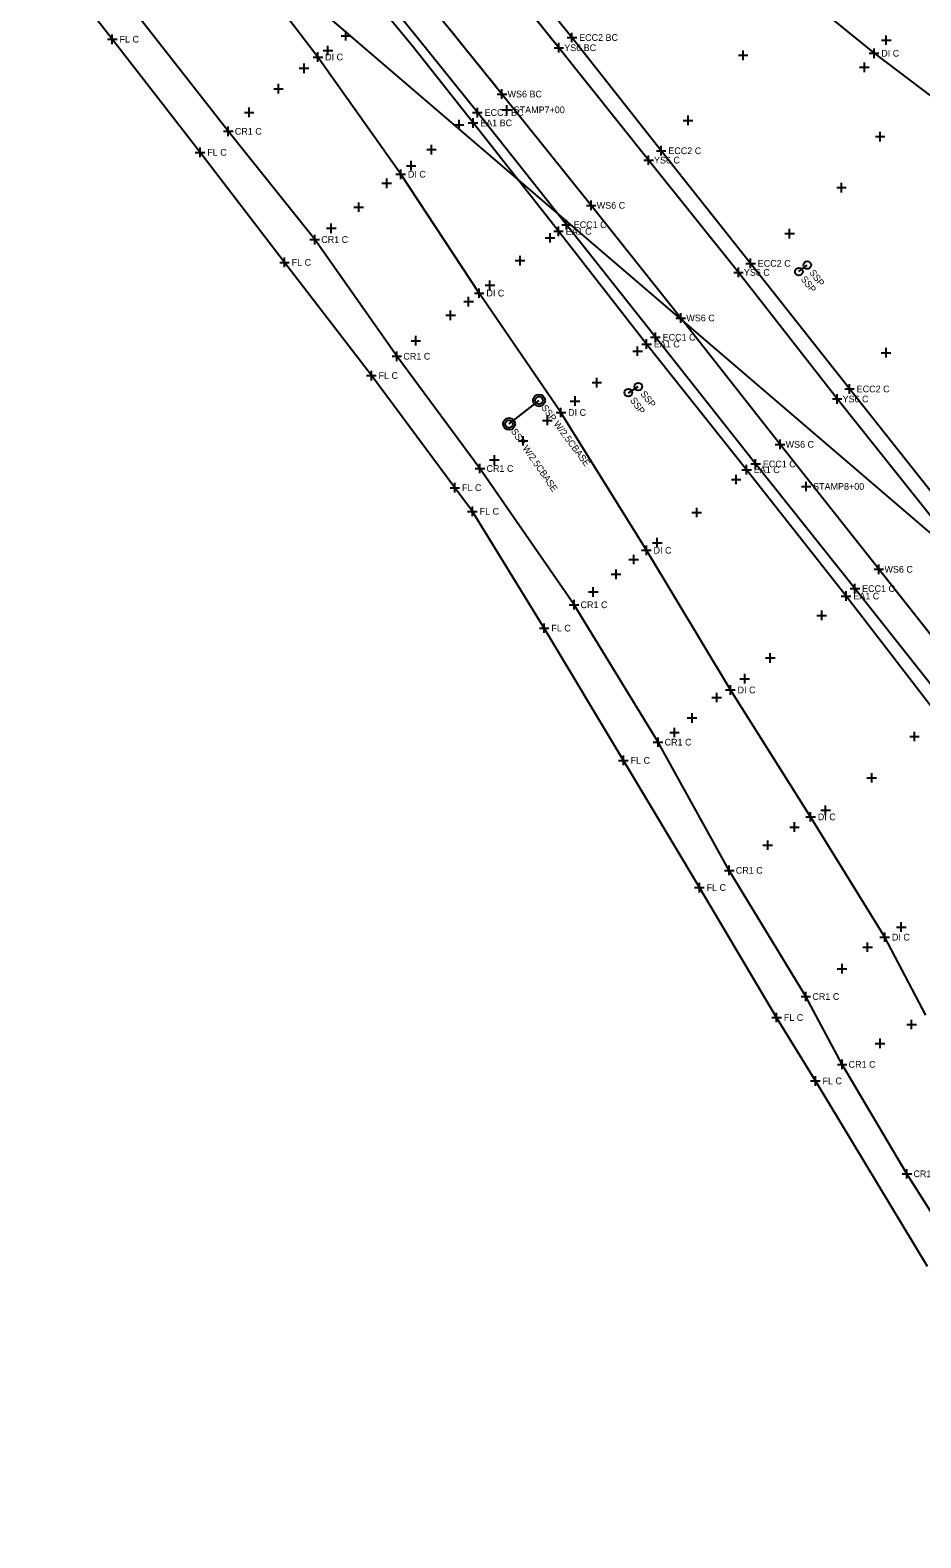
# Model space of a CAD drawing. Extents: x 1324236 to 1326110, y 459090 to 460782.
# Drawn here: x 1324682.6 to 1324868.3, y 459851 to 460165.6 of the extents above; entities that cross this region are included whole.
import ezdxf

# ---------------------------------------------------------------- set-up
doc = ezdxf.new("R2010")
doc.units = 0
for name, color, linetype in [('DR_X_Ditch', 7, 'Continuous'), ('DR_X_Drive_Pipe', 7, 'Continuous'), ('DT_X_Contour_Minor', 7, 'Continuous'), ('DT_X_Island', 7, 'Continuous'), ('DV_X_Property_Line', 7, 'Continuous'), ('E-RW-ODOT', 7, 'Continuous'), ('PM_X_CL_Double_Solid', 7, 'Continuous'), ('PM_X_Edge_Line', 7, 'Continuous'), ('PV_X_Shoulder', 7, 'Continuous'), ('RW_X_CL', 7, 'Continuous'), ('RW_X_Esmt_SH', 7, 'Continuous')]:
    doc.layers.add(name, color=color, linetype=linetype)

msp = doc.modelspace()

# ---------------------------------------------------------------- linework, layer by layer
at = {"layer": 'DR_X_Ditch'}
for points in [[(1324871.63, 460062.59), (1324850.88, 460088.64), (1324830.29, 460115.05), (1324811.54, 460138.48), (1324792.82, 460161.93), (1324780.35, 460177.39)], [(1324879.21, 460028.23), (1324859.57, 460053.1), (1324838.96, 460079.17), (1324818.24, 460105.54), (1324799.56, 460129.04), (1324780.95, 460152.26), (1324768.49, 460167.7)]]:
    msp.add_lwpolyline(points, dxfattribs=at)
for centre in [(1324788.7, 460088.35), (1324782.44, 460083.43)]:
    msp.add_circle(centre, 1.25, dxfattribs=at)
at = {"layer": 'DR_X_Drive_Pipe'}
for p, q in [((1324742.57, 460159.99), (1324724.75, 460183.28)), ((1324834.1, 460180.69), (1324858.57, 460160.78)), ((1324759.84, 460135.54), (1324742.57, 460159.99)), ((1324858.57, 460160.78), (1324886.55, 460139.62)), ((1324776.21, 460110.73), (1324759.84, 460135.54)), ((1324793.26, 460085.83), (1324776.21, 460110.73)), ((1324811.08, 460057.08), (1324793.26, 460085.83)), ((1324828.6, 460027.93), (1324811.08, 460057.08)), ((1324845.34, 460001.45), (1324828.6, 460027.93)), ((1324860.79, 459976.35), (1324845.34, 460001.45)), ((1324869.38, 459960.08), (1324860.79, 459976.35))]:
    msp.add_line(p, q, dxfattribs=at)
at = {"layer": 'DT_X_Contour_Minor'}
for p, q in [((1324842.88, 460115.22), (1324844.64, 460116.57)), ((1324807.32, 460089.96), (1324809.4, 460091.23)), ((1324782.44, 460083.43), (1324788.7, 460088.35))]:
    msp.add_line(p, q, dxfattribs=at)
for centre in [(1324844.64, 460116.57), (1324842.88, 460115.22), (1324788.7, 460088.35), (1324807.32, 460089.96), (1324809.4, 460091.23), (1324782.44, 460083.43)]:
    msp.add_circle(centre, 0.8, dxfattribs=at)
at = {"layer": 'DT_X_Island'}
for p, q in [((1324723.89, 460144.49), (1324705.48, 460167.97)), ((1324741.91, 460121.91), (1324723.89, 460144.49)), ((1324759.04, 460097.56), (1324741.91, 460121.91)), ((1324776.37, 460074.14), (1324759.04, 460097.56)), ((1324795.99, 460045.7), (1324776.37, 460074.14)), ((1324813.52, 460017.04), (1324795.99, 460045.7)), ((1324828.37, 459990.29), (1324813.52, 460017.04)), ((1324844.34, 459963.96), (1324828.37, 459990.29)), ((1324851.91, 459949.8), (1324844.34, 459963.96)), ((1324865.42, 459926.97), (1324851.91, 459949.8)), ((1324875.27, 459911.41), (1324865.42, 459926.97))]:
    msp.add_line(p, q, dxfattribs=at)
msp.add_lwpolyline([(1324903.24, 459851.01), (1324903.57, 459858.67), (1324900.76, 459865.01), (1324892.6, 459881.25), (1324884.84, 459894.47), (1324875.27, 459911.41), (1324865.42, 459926.97), (1324851.91, 459949.8), (1324844.34, 459963.96), (1324828.37, 459990.29), (1324813.52, 460017.04), (1324795.99, 460045.7), (1324776.37, 460074.14), (1324759.04, 460097.56), (1324741.91, 460121.91), (1324723.89, 460144.49), (1324705.48, 460167.97), (1324684.34, 460188.18), (1324670.72, 460214.69), (1324651.5, 460238.08), (1324632.66, 460258.86), (1324612.54, 460278.22)], dxfattribs=at)
at = {"layer": 'DV_X_Property_Line'}
for p, q in [((1324795.55, 460163.06), (1324795.55, 460165.06)), ((1324794.55, 460164.06), (1324796.55, 460164.06)), ((1324775.84, 460147.41), (1324775.84, 460149.41)), ((1324773.92, 460146.25), (1324775.92, 460146.25)), ((1324774.84, 460148.41), (1324776.84, 460148.41)), ((1324774.92, 460145.25), (1324774.92, 460147.25)), ((1324813.16, 460140.43), (1324815.16, 460140.43)), ((1324814.16, 460139.43), (1324814.16, 460141.43)), ((1324791.75, 460123.63), (1324793.75, 460123.63)), ((1324792.75, 460122.63), (1324792.75, 460124.63)), ((1324793.42, 460125), (1324795.42, 460125)), ((1324794.42, 460124), (1324794.42, 460126)), ((1324832.81, 460115.94), (1324832.81, 460117.94)), ((1324831.81, 460116.94), (1324833.81, 460116.94)), ((1324811.97, 460101.52), (1324813.97, 460101.52)), ((1324812.97, 460100.52), (1324812.97, 460102.52)), ((1324810.13, 460100.1), (1324812.13, 460100.1)), ((1324811.13, 460099.1), (1324811.13, 460101.1)), ((1324852.44, 460090.73), (1324854.44, 460090.73)), ((1324853.44, 460089.73), (1324853.44, 460091.73)), ((1324830.99, 460073.88), (1324832.99, 460073.88)), ((1324831.99, 460072.88), (1324831.99, 460074.88)), ((1324832.87, 460075.08), (1324834.87, 460075.08)), ((1324833.87, 460074.08), (1324833.87, 460076.08)), ((1324852.74, 460046.52), (1324852.74, 460048.52)), ((1324853.57, 460049.08), (1324855.57, 460049.08)), ((1324854.57, 460048.08), (1324854.57, 460050.08)), ((1324851.74, 460047.52), (1324853.74, 460047.52))]:
    msp.add_line(p, q, dxfattribs=at)
for centre in [(1324788.7, 460088.35), (1324782.44, 460083.43)]:
    msp.add_circle(centre, 1.25, dxfattribs=at)
at = {"layer": 'E-RW-ODOT'}
msp.add_line((1324967.69, 459977.08), (1324507.19, 460372.32), dxfattribs=at)
at = {"layer": 'PM_X_CL_Double_Solid'}
for p, q in [((1324699.69, 460163.71), (1324686.17, 460181)), ((1324718, 460140.1), (1324699.69, 460163.71)), ((1324735.62, 460117.14), (1324718, 460140.1)), ((1324753.73, 460093.53), (1324735.62, 460117.14)), ((1324771.13, 460070.13), (1324753.73, 460093.53)), ((1324774.8, 460065.2), (1324771.13, 460070.13)), ((1324789.76, 460040.83), (1324774.8, 460065.2)), ((1324806.29, 460013.23), (1324789.76, 460040.83)), ((1324822.14, 459986.7), (1324806.29, 460013.23)), ((1324838.24, 459959.58), (1324822.14, 459986.7)), ((1324846.32, 459946.36), (1324838.24, 459959.58)), ((1324869.7, 459907.63), (1324846.32, 459946.36))]:
    msp.add_line(p, q, dxfattribs=at)
at = {"layer": 'PM_X_Edge_Line'}
for p, q in [((1324811.54, 460138.48), (1324792.82, 460161.93)), ((1324799.56, 460129.04), (1324780.95, 460152.26)), ((1324830.29, 460115.05), (1324811.54, 460138.48)), ((1324818.24, 460105.54), (1324799.56, 460129.04)), ((1324850.88, 460088.64), (1324830.29, 460115.05)), ((1324838.96, 460079.17), (1324818.24, 460105.54)), ((1324871.63, 460062.59), (1324850.88, 460088.64)), ((1324859.57, 460053.1), (1324838.96, 460079.17)), ((1324879.21, 460028.23), (1324859.57, 460053.1))]:
    msp.add_line(p, q, dxfattribs=at)
for centre, radius, start, end in [((1318476.8, 455079.72), 8106.84, 38.822046, 38.96246), ((1320278.85, 456530.7), 5777.94, 38.813749, 39.010535)]:
    msp.add_arc(centre, radius, start, end, dxfattribs=at)
at = {"layer": 'PV_X_Shoulder'}
for points in [[(1324874.17, 460064.59), (1324853.44, 460090.73), (1324832.81, 460116.94), (1324814.16, 460140.43), (1324795.55, 460164.06), (1324776.63, 460187.53)], [(1324874.27, 460024.12), (1324854.57, 460049.08), (1324833.87, 460075.08), (1324812.97, 460101.52), (1324794.42, 460125), (1324775.84, 460148.41), (1324763.53, 460163.74), (1324763.53, 460163.74), (1324757.25, 460171.48)], [(1324872.09, 460022.39), (1324852.74, 460047.52), (1324831.99, 460073.88), (1324811.13, 460100.1), (1324792.75, 460123.63), (1324774.92, 460146.25), (1324762.3, 460162.23), (1324762.3, 460162.23), (1324755.72, 460170.27)]]:
    msp.add_lwpolyline(points, dxfattribs=at)
at = {"layer": 'RW_X_CL'}
for p, q in [((1324747.42, 460164.44), (1324749.42, 460164.44)), ((1324748.42, 460163.44), (1324748.42, 460165.44)), ((1324861.11, 460162.51), (1324861.11, 460164.51)), ((1324743.67, 460161.35), (1324745.67, 460161.35)), ((1324744.67, 460160.35), (1324744.67, 460162.35)), ((1324791.82, 460161.93), (1324793.82, 460161.93)), ((1324792.82, 460160.93), (1324792.82, 460162.93)), ((1324831.27, 460159.36), (1324831.27, 460161.36)), ((1324860.11, 460163.51), (1324862.11, 460163.51)), ((1324739.69, 460156.65), (1324739.69, 460158.65)), ((1324830.27, 460160.36), (1324832.27, 460160.36)), ((1324856.54, 460156.86), (1324856.54, 460158.86)), ((1324738.69, 460157.65), (1324740.69, 460157.65)), ((1324855.54, 460157.86), (1324857.54, 460157.86)), ((1324733.35, 460153.39), (1324735.35, 460153.39)), ((1324734.35, 460152.39), (1324734.35, 460154.39)), ((1324779.95, 460152.26), (1324781.95, 460152.26)), ((1324780.95, 460151.26), (1324780.95, 460153.26)), ((1324728.24, 460147.43), (1324728.24, 460149.43)), ((1324780.95, 460148.98), (1324782.95, 460148.98)), ((1324781.95, 460147.98), (1324781.95, 460149.98)), ((1324727.24, 460148.43), (1324729.24, 460148.43)), ((1324771.04, 460145.86), (1324773.04, 460145.86)), ((1324772.04, 460144.86), (1324772.04, 460146.86)), ((1324818.77, 460146.78), (1324820.77, 460146.78)), ((1324819.77, 460145.78), (1324819.77, 460147.78)), ((1324722.89, 460144.49), (1324724.89, 460144.49)), ((1324723.89, 460143.49), (1324723.89, 460145.49)), ((1324858.84, 460143.38), (1324860.84, 460143.38)), ((1324859.84, 460142.38), (1324859.84, 460144.38)), ((1324765.26, 460140.68), (1324767.26, 460140.68)), ((1324766.26, 460139.68), (1324766.26, 460141.68)), ((1324811.54, 460137.48), (1324811.54, 460139.48)), ((1324761.03, 460137.31), (1324763.03, 460137.31)), ((1324762.03, 460136.31), (1324762.03, 460138.31)), ((1324810.54, 460138.48), (1324812.54, 460138.48)), ((1324755.92, 460133.64), (1324757.92, 460133.64)), ((1324756.92, 460132.64), (1324756.92, 460134.64)), ((1324851.78, 460131.74), (1324851.78, 460133.74)), ((1324799.56, 460128.04), (1324799.56, 460130.04)), ((1324850.78, 460132.74), (1324852.78, 460132.74)), ((1324750.1, 460128.67), (1324752.1, 460128.67)), ((1324751.1, 460127.67), (1324751.1, 460129.67)), ((1324798.56, 460129.04), (1324800.56, 460129.04)), ((1324744.37, 460124.26), (1324746.37, 460124.26)), ((1324745.37, 460123.26), (1324745.37, 460125.26)), ((1324840.95, 460122.16), (1324840.95, 460124.16)), ((1324740.91, 460121.91), (1324742.91, 460121.91)), ((1324741.91, 460120.91), (1324741.91, 460122.91)), ((1324789.99, 460122.26), (1324791.99, 460122.26)), ((1324790.99, 460121.26), (1324790.99, 460123.26)), ((1324839.95, 460123.16), (1324841.95, 460123.16)), ((1324783.73, 460117.51), (1324785.73, 460117.51)), ((1324784.73, 460116.51), (1324784.73, 460118.51)), ((1324829.29, 460115.05), (1324831.29, 460115.05)), ((1324830.29, 460114.05), (1324830.29, 460116.05)), ((1324777.45, 460112.37), (1324779.45, 460112.37)), ((1324778.45, 460111.37), (1324778.45, 460113.37)), ((1324772.99, 460108.96), (1324774.99, 460108.96)), ((1324773.99, 460107.96), (1324773.99, 460109.96)), ((1324769.26, 460106.1), (1324771.26, 460106.1)), ((1324770.26, 460105.1), (1324770.26, 460107.1)), ((1324817.24, 460105.54), (1324819.24, 460105.54)), ((1324818.24, 460104.54), (1324818.24, 460106.54)), ((1324763, 460099.79), (1324763, 460101.79)), ((1324759.04, 460096.56), (1324759.04, 460098.56)), ((1324762, 460100.79), (1324764, 460100.79)), ((1324808.26, 460098.62), (1324810.26, 460098.62)), ((1324809.26, 460097.62), (1324809.26, 460099.62)), ((1324861.06, 460097.3), (1324861.06, 460099.3)), ((1324758.04, 460097.56), (1324760.04, 460097.56)), ((1324860.06, 460098.3), (1324862.06, 460098.3)), ((1324799.74, 460092.07), (1324801.74, 460092.07)), ((1324800.74, 460091.07), (1324800.74, 460093.07)), ((1324796.22, 460087.22), (1324796.22, 460089.22)), ((1324850.88, 460087.64), (1324850.88, 460089.64)), ((1324795.22, 460088.22), (1324797.22, 460088.22)), ((1324849.88, 460088.64), (1324851.88, 460088.64)), ((1324789.44, 460084.17), (1324791.44, 460084.17)), ((1324790.44, 460083.17), (1324790.44, 460085.17)), ((1324784.38, 460079.91), (1324786.38, 460079.91)), ((1324785.38, 460078.91), (1324785.38, 460080.91)), ((1324838.96, 460078.17), (1324838.96, 460080.17)), ((1324779.39, 460074.92), (1324779.39, 460076.92)), ((1324837.96, 460079.17), (1324839.96, 460079.17)), ((1324775.37, 460074.14), (1324777.37, 460074.14)), ((1324776.37, 460073.14), (1324776.37, 460075.14)), ((1324778.39, 460075.92), (1324780.39, 460075.92)), ((1324828.8, 460071.85), (1324830.8, 460071.85)), ((1324829.8, 460070.85), (1324829.8, 460072.85)), ((1324843.4, 460070.39), (1324845.4, 460070.39)), ((1324844.4, 460069.39), (1324844.4, 460071.39)), ((1324820.59, 460064.95), (1324822.59, 460064.95)), ((1324821.59, 460063.95), (1324821.59, 460065.95)), ((1324812.36, 460058.65), (1324814.36, 460058.65)), ((1324813.36, 460057.65), (1324813.36, 460059.65)), ((1324807.45, 460055.15), (1324809.45, 460055.15)), ((1324808.45, 460054.15), (1324808.45, 460056.15)), ((1324803.76, 460052.07), (1324805.76, 460052.07)), ((1324804.76, 460051.07), (1324804.76, 460053.07)), ((1324858.57, 460053.1), (1324860.57, 460053.1)), ((1324859.57, 460052.1), (1324859.57, 460054.1)), ((1324799, 460048.37), (1324801, 460048.37)), ((1324800, 460047.37), (1324800, 460049.37)), ((1324794.99, 460045.7), (1324796.99, 460045.7)), ((1324795.99, 460044.7), (1324795.99, 460046.7)), ((1324846.66, 460043.5), (1324848.66, 460043.5)), ((1324847.66, 460042.5), (1324847.66, 460044.5)), ((1324836.92, 460033.62), (1324836.92, 460035.62)), ((1324835.92, 460034.62), (1324837.92, 460034.62)), ((1324830.59, 460030.28), (1324832.59, 460030.28)), ((1324831.59, 460029.28), (1324831.59, 460031.28)), ((1324824.76, 460026.36), (1324826.76, 460026.36)), ((1324825.76, 460025.36), (1324825.76, 460027.36)), ((1324820.62, 460021.08), (1324820.62, 460023.08)), ((1324816.95, 460018.06), (1324816.95, 460020.06)), ((1324819.62, 460022.08), (1324821.62, 460022.08)), ((1324812.52, 460017.04), (1324814.52, 460017.04)), ((1324813.52, 460016.04), (1324813.52, 460018.04)), ((1324815.95, 460019.06), (1324817.95, 460019.06)), ((1324866, 460018.21), (1324868, 460018.21)), ((1324867, 460017.21), (1324867, 460019.21)), ((1324858.09, 460008.59), (1324858.09, 460010.59)), ((1324857.09, 460009.59), (1324859.09, 460009.59)), ((1324847.45, 460002.82), (1324849.45, 460002.82)), ((1324848.45, 460001.82), (1324848.45, 460003.82)), ((1324840.98, 459999.31), (1324842.98, 459999.31)), ((1324841.98, 459998.31), (1324841.98, 460000.31)), ((1324835.4, 459995.54), (1324837.4, 459995.54)), ((1324836.4, 459994.54), (1324836.4, 459996.54)), ((1324827.37, 459990.29), (1324829.37, 459990.29)), ((1324828.37, 459989.29), (1324828.37, 459991.29)), ((1324864.24, 459977.45), (1324864.24, 459979.45)), ((1324863.24, 459978.45), (1324865.24, 459978.45)), ((1324856.22, 459974.26), (1324858.22, 459974.26)), ((1324857.22, 459973.26), (1324857.22, 459975.26)), ((1324850.9, 459969.77), (1324852.9, 459969.77)), ((1324851.9, 459968.77), (1324851.9, 459970.77)), ((1324843.34, 459963.96), (1324845.34, 459963.96)), ((1324844.34, 459962.96), (1324844.34, 459964.96)), ((1324865.39, 459958.12), (1324867.39, 459958.12)), ((1324866.39, 459957.12), (1324866.39, 459959.12)), ((1324858.83, 459954.17), (1324860.83, 459954.17)), ((1324859.83, 459953.17), (1324859.83, 459955.17)), ((1324851.91, 459948.8), (1324851.91, 459950.8)), ((1324850.91, 459949.8), (1324852.91, 459949.8)), ((1324864.42, 459926.97), (1324866.42, 459926.97)), ((1324865.42, 459925.97), (1324865.42, 459927.97))]:
    msp.add_line(p, q, dxfattribs=at)
at = {"layer": 'RW_X_Esmt_SH'}
for p, q in [((1324699.69, 460162.71), (1324699.69, 460164.71)), ((1324698.69, 460163.71), (1324700.69, 460163.71)), ((1324858.57, 460159.78), (1324858.57, 460161.78)), ((1324741.57, 460159.99), (1324743.57, 460159.99)), ((1324742.57, 460158.99), (1324742.57, 460160.99)), ((1324857.57, 460160.78), (1324859.57, 460160.78)), ((1324717, 460140.1), (1324719, 460140.1)), ((1324718, 460139.1), (1324718, 460141.1)), ((1324759.84, 460134.54), (1324759.84, 460136.54)), ((1324758.84, 460135.54), (1324760.84, 460135.54)), ((1324735.62, 460116.14), (1324735.62, 460118.14)), ((1324734.61, 460117.14), (1324736.61, 460117.14)), ((1324776.21, 460109.73), (1324776.21, 460111.73)), ((1324775.21, 460110.73), (1324777.21, 460110.73)), ((1324752.73, 460093.53), (1324754.73, 460093.53)), ((1324753.73, 460092.53), (1324753.73, 460094.53)), ((1324792.26, 460085.83), (1324794.26, 460085.83)), ((1324793.26, 460084.83), (1324793.26, 460086.83)), ((1324770.13, 460070.13), (1324772.13, 460070.13)), ((1324771.13, 460069.13), (1324771.13, 460071.13)), ((1324773.8, 460065.2), (1324775.8, 460065.2)), ((1324774.8, 460064.2), (1324774.8, 460066.2)), ((1324811.08, 460056.08), (1324811.08, 460058.08)), ((1324810.08, 460057.08), (1324812.08, 460057.08)), ((1324789.76, 460039.83), (1324789.76, 460041.83)), ((1324788.76, 460040.83), (1324790.76, 460040.83)), ((1324827.6, 460027.93), (1324829.6, 460027.93)), ((1324828.6, 460026.93), (1324828.6, 460028.93)), ((1324806.29, 460012.23), (1324806.29, 460014.23)), ((1324805.29, 460013.23), (1324807.29, 460013.23)), ((1324844.34, 460001.45), (1324846.34, 460001.45)), ((1324845.34, 460000.45), (1324845.34, 460002.45)), ((1324821.14, 459986.7), (1324823.14, 459986.7)), ((1324822.14, 459985.7), (1324822.14, 459987.7)), ((1324859.79, 459976.35), (1324861.79, 459976.35)), ((1324860.79, 459975.35), (1324860.79, 459977.35)), ((1324838.24, 459958.58), (1324838.24, 459960.58)), ((1324837.24, 459959.58), (1324839.24, 459959.58)), ((1324846.32, 459945.36), (1324846.32, 459947.36)), ((1324845.32, 459946.36), (1324847.32, 459946.36))]:
    msp.add_line(p, q, dxfattribs=at)

# ---------------------------------------------------------------- texts
at = {"layer": 'DT_X_Contour_Minor'}
for s, rotation, p in [('SSP', 307.9178, (1324843.21, 460113.65)), ('SSP', 307.3548, (1324844.96, 460114.99)), ('SSP', 305.6001, (1324807.6, 460088.38)), ('SSP', 308.4225, (1324809.75, 460089.66)), ('SSP W/2.5CBASE', 306.7778, (1324789.09, 460086.83)), ('SSP W/2.5CBASE', 304.4765, (1324782.77, 460081.9))]:
    msp.add_text(s, height=1.4, rotation=rotation, dxfattribs=at).set_placement(p)
at = {"layer": 'DV_X_Property_Line'}
for s, p in [('ECC2 BC', (1324797.05, 460163.36)), ('ECC1 BC', (1324777.34, 460147.71)), ('EA1 BC', (1324776.42, 460145.55)), ('ECC2 C', (1324815.66, 460139.73)), ('EA1 C', (1324794.25, 460122.93)), ('ECC1 C', (1324795.92, 460124.3)), ('ECC2 C', (1324834.31, 460116.24)), ('ECC1 C', (1324814.47, 460100.82)), ('EA1 C', (1324812.63, 460099.4)), ('ECC2 C', (1324854.94, 460090.03)), ('EA1 C', (1324833.49, 460073.18)), ('ECC1 C', (1324835.37, 460074.38)), ('EA1 C', (1324854.24, 460046.82)), ('ECC1 C', (1324856.07, 460048.38))]:
    msp.add_text(s, height=1.4, dxfattribs=at).set_placement(p)
at = {"layer": 'RW_X_CL'}
for s, p in [('YS6 BC', (1324793.95, 460161.23)), ('WS6 BC', (1324782.12, 460151.56)), ('STAMP7+00', (1324783.4, 460148.28)), ('CR1 C', (1324725.25, 460143.79)), ('YS6 C', (1324812.67, 460137.78)), ('WS6 C', (1324800.73, 460128.34)), ('CR1 C', (1324743.27, 460121.21)), ('YS6 C', (1324831.41, 460114.35)), ('WS6 C', (1324819.41, 460104.84)), ('CR1 C', (1324760.4, 460096.86)), ('YS6 C', (1324852, 460087.94)), ('WS6 C', (1324840.12, 460078.47)), ('CR1 C', (1324777.73, 460073.44)), ('STAMP8+00', (1324845.85, 460069.69)), ('WS6 C', (1324860.74, 460052.4)), ('CR1 C', (1324797.35, 460045)), ('CR1 C', (1324814.88, 460016.34)), ('CR1 C', (1324829.73, 459989.59)), ('CR1 C', (1324845.7, 459963.26)), ('CR1 C', (1324853.26, 459949.1)), ('CR1 C', (1324866.78, 459926.27))]:
    msp.add_text(s, height=1.4, dxfattribs=at).set_placement(p)
at = {"layer": 'RW_X_Esmt_SH'}
for s, p in [('FL C', (1324701.19, 460163.01)), ('DI C', (1324860.07, 460160.08)), ('DI C', (1324744.07, 460159.29)), ('FL C', (1324719.5, 460139.4)), ('DI C', (1324761.34, 460134.84)), ('FL C', (1324737.11, 460116.44)), ('DI C', (1324777.71, 460110.03)), ('FL C', (1324755.23, 460092.83)), ('DI C', (1324794.76, 460085.13)), ('FL C', (1324772.63, 460069.43)), ('FL C', (1324776.3, 460064.5)), ('DI C', (1324812.58, 460056.38)), ('FL C', (1324791.26, 460040.13)), ('DI C', (1324830.1, 460027.23)), ('FL C', (1324807.79, 460012.53)), ('DI C', (1324846.84, 460000.75)), ('FL C', (1324823.64, 459986)), ('DI C', (1324862.29, 459975.65)), ('FL C', (1324839.74, 459958.88)), ('FL C', (1324847.82, 459945.66))]:
    msp.add_text(s, height=1.4, dxfattribs=at).set_placement(p)

doc.saveas('drawing.dxf')
